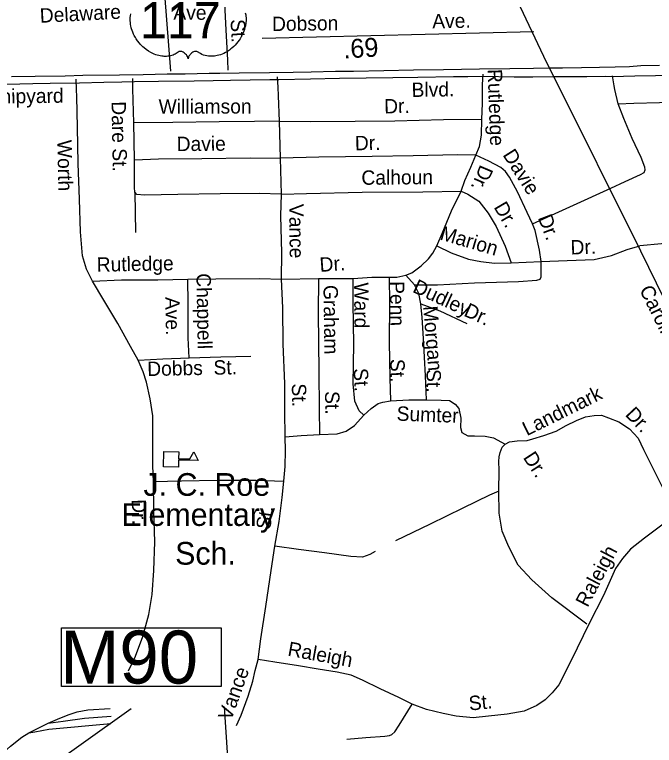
# Model space of a CAD drawing. Extents: x 2290055 to 2389491, y 66597 to 237875.
# Drawn here: x 2318713 to 2322939, y 157985 to 162814 of the extents above; entities that cross this region are included whole.
import ezdxf

# ---------------------------------------------------------------- set-up
doc = ezdxf.new("R2010")
doc.units = 0
for name, color, linetype in [('Exist Cultural Educational Facility Elementary CELL', 7, 'Continuous'), ('Exist Cultural Educational Facility Elementary Label', 7, 'Continuous'), ('Exist Railroad Siding', 7, 'Continuous'), ('Exist Road Non-System Type 51', 7, 'Continuous'), ('Exist Road Non-System Type 51 Label', 7, 'Continuous'), ('Exist Road Primary US Divided Attributed', 7, 'Continuous'), ('Exist Road Primary US Label', 7, 'Continuous'), ('Exist Road Primary US Mileage Hundredths English Label', 7, 'Continuous'), ('Exist Road Primary US Shield CELL', 7, 'Continuous'), ('Exist Road Primary US Shield Number Label', 7, 'Continuous'), ('Exist Road Primary US UnDivided 4 Lane Attributed', 7, 'Continuous'), ('Exist Road Secondary Structure Private Number Label', 7, 'Continuous')]:
    doc.layers.add(name, color=color, linetype=linetype)

msp = doc.modelspace()

# ---------------------------------------------------------------- linework, layer by layer
at = {"layer": 'Exist Cultural Educational Facility Elementary CELL'}
msp.add_lwpolyline([(2319699.4, 159926.8), (2319797.3, 159924.7), (2319796.3, 159878.7), (2319871.4, 159877.1), (2319896.6, 159923.6), (2319924.6, 159866.4), (2319796.1, 159869.1), (2319795.1, 159823.1), (2319697.2, 159825.1)], close=True, dxfattribs=at)
at = {"layer": 'Exist Railroad Siding'}
msp.add_line((2318806.5, 158067.2), (2318935.8, 158132.4), dxfattribs=at)
for points in [[(2318935.8, 158132.4), (2319012.7, 158165.3), (2319073.7, 158189.7), (2319127.2, 158205.9), (2319196.6, 158218.9), (2319344.2, 158228.6)], [(2319962.8, 157052.6), (2320008.7, 157112.5), (2320073.9, 157186.6), (2320131.8, 157297.1), (2320144.1, 157382.1), (2320150.8, 157468.4), (2320099.5, 158239.9)], [(2318935.8, 158132.4), (2319033.5, 158144.1), (2319174.8, 158163.8), (2319350.2, 158176.7)], [(2318806.5, 158067.2), (2318846.2, 158074.7), (2318939.4, 158092.5), (2319348.2, 158128.7)], [(2317518.7, 157881.9), (2317562.5, 157836.4), (2317648.5, 157711.9), (2317755.4, 157631.5), (2317824.3, 157608.3), (2317915, 157566.3), (2318038.2, 157560.6), (2318108.2, 157559.5), (2318191.8, 157568.7), (2318269, 157591.8), (2318347.5, 157632.9), (2318443.7, 157730.9), (2318592.9, 157898.6), (2318685.9, 157980.4), (2318761.6, 158039.5), (2318806.5, 158067.2)]]:
    msp.add_lwpolyline(points, dxfattribs=at)
at = {"layer": 'Exist Road Non-System Type 51'}
for p, q in [((2320118.7, 162513.5), (2320121.9, 162445.8)), ((2320453.3, 162334.2), (2320449.4, 162401.9)), ((2321802.6, 162352.7), (2321808, 162420.5)), ((2322674, 162342.5), (2322663.1, 162410)), ((2319122.5, 162318.5), (2319120, 162386.2)), ((2319494.7, 162323.4), (2319494, 162391.1)), ((2319505.1, 161854), (2319501.4, 162098)), ((2320468.9, 161864.2), (2320463.1, 162110.1)), ((2320476.4, 161626.6), (2320468.9, 161864.2)), ((2321992.9, 161172.3), (2322190.4, 161182)), ((2320476.5, 161066.3), (2320720.2, 161069.7)), ((2320720.2, 161069.7), (2320948.3, 161070.9)), ((2321354.3, 161028.9), (2321297.6, 161092.6))]:
    msp.add_line(p, q, dxfattribs=at)
for points in [[(2320089.3, 163163.6), (2320094.8, 162975.8), (2320109.2, 162712.1), (2320118.7, 162513.5)], [(2319703.6, 162950.4), (2319743.7, 162439.2)], [(2320349.3, 162657.5), (2322141.9, 162701.3)], [(2323935.4, 162428.2), (2323938.5, 162405.4), (2323934.5, 162307.5), (2323920, 162219), (2323905.2, 162036.2), (2323865.9, 161818.4), (2323825.6, 161626.8), (2323807.6, 161518.1), (2323787.1, 161479.2), (2323756.7, 161442.2), (2323720.2, 161402.7), (2323643.7, 161363.6), (2323576.5, 161342.9), (2323487.1, 161329.5), (2323375.4, 161316.9), (2323203.4, 161316.3), (2322986.2, 161299.5), (2322842.6, 161286)], [(2321799, 162122.9), (2321803.1, 162227.1), (2321802.6, 162352.7)], [(2322699.5, 162224.5), (2322803.4, 162228.6), (2322973.2, 162233.4), (2323170.7, 162243.1), (2323292.6, 162248), (2323328.7, 162249.4), (2323346.5, 162254), (2323357.7, 162270.6), (2323356.3, 162304.6), (2323355.2, 162354.6)], [(2319228.6, 161053.1), (2319187.4, 161131.2), (2319162, 161218.5), (2319147.8, 161377.8), (2319141.2, 161593.8), (2319133.9, 161829.4), (2319128.4, 162069.1), (2319124.3, 162271.1), (2319122.5, 162318.5)], [(2319501.4, 162098), (2319495.4, 162247.8), (2319494.7, 162323.4)], [(2320463.1, 162110.1), (2320456.5, 162277.9), (2320453.3, 162334.2)], [(2322699.5, 162224.5), (2322677.7, 162319.8), (2322674, 162342.5)], [(2322651.4, 161666.3), (2322745.8, 161710.1), (2322847.9, 161758.1), (2322871.4, 161771.2), (2322878.6, 161787.5), (2322875.9, 161805.5), (2322851.4, 161868.5), (2322792.6, 161994.2), (2322737.1, 162127.9), (2322699.5, 162224.5)], [(2320463.1, 162110.1), (2320669.3, 162108.1), (2320963.3, 162109.9), (2321225.4, 162112.4), (2321547.1, 162120.8), (2321799, 162122.9)], [(2321760.5, 161885.4), (2321784.2, 161942.2), (2321797.3, 162016.8), (2321799, 162122.9)], [(2320463.1, 162110.1), (2320297.2, 162107.5), (2320063.3, 162104.2), (2319759.2, 162100.3), (2319501.4, 162098)], [(2321760.5, 161885.4), (2321638.4, 161886.5), (2321346.5, 161880.9), (2321074.6, 161876.3), (2320722.6, 161872.3), (2320468.9, 161864.2)], [(2321662, 161647.2), (2321687.1, 161716.5), (2321727.5, 161806), (2321760.5, 161885.4)], [(2322133.2, 161430.1), (2322099.4, 161506.6), (2322034.3, 161641.9), (2321982.2, 161739.9), (2321954.8, 161776.9), (2321923.9, 161803.6), (2321846.1, 161844.8), (2321760.5, 161885.4)], [(2319505.1, 161854), (2319662.7, 161860.2), (2319948.8, 161863.6), (2320268.6, 161866.5), (2320468.9, 161864.2)], [(2320476.4, 161626.6), (2320328.2, 161630.5), (2320071.9, 161628.6), (2319792.1, 161625.4), (2319572.1, 161620.7), (2319520.1, 161624.5), (2319507.3, 161640.1), (2319506, 161672.2), (2319505.1, 161854)], [(2319507.3, 161640.1), (2319512.2, 161374)], [(2320476.4, 161626.6), (2320640.3, 161631.1), (2321009.8, 161639.5), (2321410.1, 161643.5), (2321662, 161647.2)], [(2321501.9, 161286.7), (2321536.9, 161366.2), (2321598.9, 161516.7), (2321662, 161647.2)], [(2321662, 161647.2), (2321706.7, 161627), (2321778.5, 161579.9), (2321841.6, 161502.3), (2321893, 161414.5), (2321954.4, 161282.6), (2321992.9, 161172.3)], [(2322133.2, 161430.1), (2322651.4, 161666.3)], [(2320476.5, 161066.3), (2320477.6, 161238.4), (2320471.8, 161484.3), (2320476.4, 161626.6)], [(2322190.4, 161182), (2322179.5, 161257.8), (2322152.4, 161386.6), (2322133.2, 161430.1)], [(2321297.6, 161092.6), (2321337, 161108.3), (2321399.3, 161152.7), (2321447.6, 161200.6), (2321476, 161237.8), (2321501.9, 161286.7)], [(2321501.9, 161286.7), (2321596.1, 161238.6), (2321711.6, 161197.2), (2321792.3, 161182.4), (2321882.6, 161171.8), (2321992.9, 161172.3)], [(2322190.4, 161182), (2322362.1, 161188.8), (2322542, 161195.9), (2322655.1, 161222.4), (2322759.6, 161260.7), (2322842.6, 161286)], [(2321354.3, 161028.9), (2321506.2, 161029), (2321749.9, 161040.6), (2322041.7, 161050.1), (2322163.4, 161058.9), (2322185.1, 161066), (2322190.5, 161080), (2322190.4, 161182)], [(2319228.6, 161053.1), (2319418.3, 161060.6), (2319658.2, 161061.9), (2319856.3, 161065.8)], [(2319529.2, 160530.7), (2319479.7, 160620.6), (2319395.6, 160773.5), (2319303.5, 160925.8), (2319228.6, 161053.1)], [(2319856.3, 161065.8), (2320042.3, 161067.2), (2320332.3, 161070.5), (2320476.5, 161066.3)], [(2319867, 160546), (2319859.5, 160677.6), (2319858.7, 160905.7), (2319856.3, 161065.8)], [(2320499.7, 160022.9), (2320497, 160190.9), (2320497.6, 160375), (2320487.3, 160636.5), (2320484, 160876.6), (2320476.5, 161066.3)], [(2320720.2, 161069.7), (2320717.4, 160841.9), (2320722.6, 160453.8), (2320724.3, 160211.7), (2320727.2, 160039.8)], [(2320948.3, 161070.9), (2321072, 161079.7), (2321186.3, 161078.3)], [(2321020.1, 160167.6), (2320989.1, 160196.2), (2320960.4, 160259.1), (2320950, 160372.9), (2320953.6, 160636.9), (2320948.9, 160906.8), (2320948.3, 161070.9)], [(2321186.3, 161078.3), (2321238.1, 161078.4), (2321297.6, 161092.6)], [(2321186.3, 161078.3), (2321189.1, 160906.5), (2321187.1, 160650.1), (2321192.6, 160412.3), (2321196.6, 160260.6)], [(2321397.3, 160902.6), (2321382.5, 160969.9), (2321354.3, 161028.9)], [(2321434.3, 160268), (2321428, 160427.6), (2321414.3, 160673.2), (2321404.8, 160812.9), (2321397.3, 160902.6)], [(2321397.3, 160902.6), (2321521, 160855.6), (2321700, 160773.1)], [(2319529.2, 160530.7), (2319693, 160539.1), (2319867, 160546)], [(2319631.2, 159728.3), (2319627.1, 159832.2), (2319626.4, 159998.2), (2319625.8, 160162.3), (2319609.6, 160273.6), (2319583.2, 160384.8), (2319562.4, 160453.9), (2319529.2, 160530.7)], [(2319867, 160546), (2320074.5, 160552.2), (2320272.5, 160556.1)], [(2321020.1, 160167.6), (2321068.6, 160211.5), (2321115.3, 160243.2), (2321144.8, 160252.3), (2321196.6, 160260.6)], [(2321196.6, 160260.6), (2321316.5, 160267.3), (2321434.3, 160268)], [(2321434.3, 160268), (2321530, 160266.8), (2321586.5, 160263.9), (2321624.1, 160239.2), (2321647.3, 160210.2), (2321660.3, 160146.4), (2321657.4, 160084.1), (2321667.6, 160052.2), (2321706.7, 160030.5), (2321750.2, 160030.5), (2321821.2, 160027.6), (2321876.2, 160017.4), (2321953.3, 159974.1)], [(2320727.2, 160039.8), (2320842.8, 160044.4), (2320902.2, 160060.9), (2320958.8, 160098.9), (2321020.1, 160167.6)], [(2322137.2, 160010.5), (2322209.3, 160032.8), (2322289.6, 160061.3), (2322357, 160097.6), (2322424.3, 160131.3), (2322483.9, 160154.6), (2322541, 160165), (2322590.2, 160167.6), (2322636.8, 160149.4), (2322704.2, 160123.5), (2322774.2, 160076.8), (2322831.2, 160014.6), (2322867.5, 159939.4), (2323080.5, 159513.1)], [(2320499.7, 160022.9), (2320605.3, 160033), (2320727.2, 160039.8)], [(2320491.3, 159730.5), (2320499.3, 159826.7), (2320503.3, 159932.8), (2320499.7, 160022.9)], [(2321953.3, 159974.1), (2321981.8, 159989.7), (2322033.6, 159997.5), (2322098.4, 160000.1), (2322137.2, 160010.5)], [(2321911.5, 159664), (2321914.4, 159803), (2321911.8, 159860.1), (2321914.4, 159891.2), (2321919.6, 159919.7), (2321932.5, 159956), (2321953.3, 159974.1)], [(2319466.3, 158477.3), (2319510.7, 158575.2), (2319559.4, 158705.1), (2319599.7, 158848.8), (2319620.7, 158981.6), (2319632.5, 159140.3), (2319638.8, 159328.6), (2319632.5, 159536.4), (2319631.2, 159728.3)], [(2319631.2, 159728.3), (2319814.8, 159733.6), (2320050.9, 159737.1), (2320308.9, 159737.1), (2320491.3, 159730.5)], [(2320432.1, 159301.9), (2320459.9, 159463.1), (2320481.5, 159621.8), (2320491.3, 159730.5)], [(2321911.5, 159664), (2321849.4, 159638.2), (2321672.7, 159551.1), (2321456.9, 159446.4), (2321229.3, 159335.4)], [(2322492.2, 158784.9), (2322261.6, 158958.7), (2322129.5, 159078), (2322038.8, 159176.5), (2321976.6, 159295.8), (2321932.5, 159399.5), (2321914.4, 159518.8), (2321911.5, 159664)], [(2323080.5, 159513.1), (2323022.6, 159466.3), (2322872.8, 159354.4), (2322781.8, 159280.9), (2322728.2, 159218.7), (2322682.8, 159152.9), (2322601.9, 158975.5), (2322507.2, 158789.9), (2322388.9, 158545), (2322306.9, 158385.8), (2322263.1, 158331.9), (2322217, 158286.1), (2322162.3, 158247.9), (2322077.8, 158210.7), (2321966.7, 158190.2), (2321843.2, 158177.5), (2321741.5, 158167.2), (2321629.2, 158176.9), (2321544.5, 158195.5), (2321433.2, 158221), (2321339.8, 158257.3)], [(2320321.9, 158553.2), (2320340.5, 158688.1), (2320372.1, 158901.4), (2320408.6, 159141.1), (2320432.1, 159301.9)], [(2321093.8, 159266), (2321058.5, 159246.5), (2321011.3, 159228.9), (2320935, 159233.8), (2320760.1, 159256.7), (2320587.2, 159280.1), (2320432.1, 159301.9)], [(2320179, 158115.6), (2320210.4, 158184.8), (2320255.4, 158310.6), (2320285.6, 158408), (2320302.5, 158480.5), (2320321.9, 158553.2)], [(2321339.8, 158257.3), (2321250.2, 158300.1), (2321127.7, 158359.2), (2321011.3, 158414.7), (2320936.1, 158449.4), (2320843.2, 158467.8), (2320718.3, 158489.1), (2320587.5, 158509.8), (2320432.6, 158533.6), (2320321.9, 158553.2)], [(2320906.9, 158026.2), (2321032.5, 158037.1), (2321158.2, 158046.3), (2321189.9, 158049.6), (2321205.7, 158056.1), (2321225, 158074.9), (2321253.1, 158118), (2321339.8, 158257.3)]]:
    msp.add_lwpolyline(points, dxfattribs=at)
at = {"layer": 'Exist Road Primary US Divided Attributed'}
for points in [[(2322274.2, 162403.6), (2322493.2, 162403.7), (2322614.4, 162406), (2322660, 162405.2), (2322809.8, 162408.3), (2322946.8, 162411), (2323218.4, 162416.1), (2323286.5, 162420.7), (2323458.9, 162430.4), (2323617.9, 162444.6), (2323824.1, 162470.9), (2323983.9, 162497.2), (2324109.1, 162519.2), (2324220.6, 162541.2), (2324302.5, 162559.4), (2324416.7, 162587.1), (2324518.3, 162612.7), (2324652.4, 162643.9), (2324885.1, 162699.2), (2325782.7, 162917.2), (2325971.8, 162961.9), (2326075, 162985.9), (2326470.4, 163089.7), (2326603.6, 163122.2)], [(2322246.4, 162459.6), (2322140.7, 162458.1), (2321984.4, 162455.7), (2321783.8, 162452.5), (2321664.5, 162450.1), (2321545.3, 162448.1), (2321348.6, 162445.7), (2321152.5, 162442.1), (2320950.9, 162438.4), (2320833.1, 162436.8), (2320672.3, 162434), (2320553.7, 162432), (2320396.5, 162429.2), (2320196.1, 162426.4), (2320068.7, 162424.4), (2319997.2, 162423.6), (2319840.2, 162420), (2319719.8, 162419.6), (2319561.6, 162416), (2319405.3, 162413.2), (2319164.3, 162410.4), (2319046.1, 162406.4), (2318848.5, 162404.4), (2318692.1, 162401.6)], [(2322972, 162478.1), (2322850.2, 162474.1), (2322774.8, 162468.5), (2322680.3, 162466.1), (2322576.8, 162463.7), (2322458.2, 162462.1), (2322332.2, 162460.5), (2322246.4, 162459.6)], [(2318592.3, 162354.9), (2318748.3, 162357.2), (2318832.4, 162358.5), (2318948.1, 162360.9), (2319140.8, 162363.5), (2319303.1, 162368), (2319421.5, 162369.3), (2319505.7, 162371.2), (2319664.1, 162373), (2319898.2, 162377), (2320025.2, 162378.3), (2320139.6, 162380.6), (2320398.1, 162385.1), (2320459.1, 162385.4), (2320667.4, 162388.2), (2320858.7, 162392.9), (2321211.7, 162397.6), (2321375.5, 162400.8), (2321613.1, 162404.4), (2321707.5, 162405.6), (2321808, 162406.7), (2322012.9, 162402.1), (2322136.6, 162403.3), (2322274.2, 162403.6)]]:
    msp.add_lwpolyline(points, dxfattribs=at)
at = {"layer": 'Exist Road Primary US Shield CELL'}
msp.add_lwpolyline([(2320236.8, 162826.2), (2320239.5, 162812), (2320240.5, 162805), (2320241.6, 162791.2), (2320241.7, 162774.4), (2320240.4, 162758.5), (2320237.4, 162739.9), (2320234.9, 162728.8), (2320231.1, 162715.9), (2320227.5, 162704.7), (2320220.8, 162688.2), (2320215, 162676.3), (2320207.4, 162662.2), (2320202.2, 162653.8), (2320196.1, 162644.7), (2320188.5, 162634.3), (2320179.6, 162623.2), (2320168.9, 162611.5), (2320160.3, 162602.8), (2320149, 162592.7), (2320142.2, 162587.1), (2320132.4, 162579.7), (2320119.1, 162570.9), (2320106, 162563.3), (2320094.8, 162557.5), (2320084.9, 162553.2), (2320072, 162548.4), (2320050.7, 162542.5), (2320042.9, 162540.9), (2320033.7, 162539.5), (2320025.1, 162538.6), (2320016.7, 162538.1), (2320005.4, 162538.1), (2319994.2, 162539), (2319983.6, 162540.5), (2319972.6, 162542.8), (2319961.1, 162546.2), (2319950.6, 162550.3), (2319940, 162555.6), (2319922.1, 162566.8), (2319916.9, 162569.6), (2319914, 162570.3), (2319907.1, 162570.7), (2319900.6, 162569.3), (2319893.9, 162566.7), (2319889.9, 162564.5), (2319884.6, 162561), (2319880.5, 162557.8), (2319875.5, 162553.1), (2319872.1, 162549.1), (2319869.5, 162546.1), (2319864.5, 162538.1), (2319862.7, 162534.4), (2319860.8, 162529.5), (2319859.1, 162522.3), (2319856.9, 162531.4), (2319854.2, 162537.3), (2319851.1, 162542.5), (2319847.9, 162547), (2319842.9, 162552.8), (2319838.4, 162557.2), (2319832.9, 162561.6), (2319827.1, 162565.1), (2319822.4, 162567.5), (2319818.2, 162569.1), (2319812.9, 162570.4), (2319808.7, 162570.8), (2319805.2, 162570.7), (2319800.3, 162569.6), (2319793.8, 162564.9), (2319787.6, 162560.6), (2319780.9, 162556.4), (2319772.8, 162552.1), (2319766.9, 162549.4), (2319759.9, 162546.7), (2319751.7, 162543.9), (2319742.8, 162541.6), (2319733.7, 162539.8), (2319725.7, 162538.5), (2319717, 162537.8), (2319709.3, 162537.5), (2319701.1, 162537.6), (2319693.5, 162538.2), (2319684.7, 162539), (2319673.8, 162540.6), (2319664.7, 162542.6), (2319655.2, 162545.2), (2319645.3, 162548.3), (2319634.8, 162552.3), (2319621.7, 162558), (2319612.5, 162562.7), (2319598.1, 162571), (2319581.2, 162582.7), (2319568.4, 162593.1), (2319559.1, 162601.5), (2319545.3, 162615.6), (2319537.2, 162624.7), (2319524.5, 162641.1), (2319516.4, 162653), (2319511.2, 162661.7), (2319503.5, 162675.7), (2319499.2, 162684.6), (2319493.8, 162697.4), (2319489.5, 162709.1), (2319485.9, 162720.2), (2319484, 162727.3), (2319481.2, 162739.7), (2319479.6, 162748.5), (2319477.9, 162760.5), (2319477, 162773.3), (2319476.9, 162785), (2319477.2, 162794.7), (2319478.3, 162806.1), (2319480.2, 162818.2)], dxfattribs=at)
at = {"layer": 'Exist Road Primary US UnDivided 4 Lane Attributed'}
for points in [[(2322246.4, 162459.6), (2322208.4, 162536), (2321590.4, 163847.8), (2320784, 165495), (2319717.6, 167662.6), (2319180.2, 168765.1), (2318797.3, 169536), (2318751.5, 169639.5), (2318732.5, 169693.7), (2318721.9, 169751.5)], [(2322274.2, 162403.6), (2322246.4, 162459.6)], [(2326323.2, 154166.7), (2325919.8, 154964.8), (2325850.8, 155114.4), (2325269, 156315.9), (2325078.2, 156702.5), (2324513.4, 157860.8), (2323787.5, 159333.1), (2322848.6, 161249.8), (2322274.2, 162403.6)]]:
    msp.add_lwpolyline(points, dxfattribs=at)
at = {"layer": 'Exist Road Secondary Structure Private Number Label'}
msp.add_lwpolyline([(2319022.1, 158762.1), (2320078.1, 158762.1), (2320078.1, 158373.4), (2319022.1, 158373.4)], close=True, dxfattribs=at)
msp.add_lwpolyline([(2317108.5, 156023), (2317530, 156835.1), (2319482.1, 158227.9)], dxfattribs=at)

# ---------------------------------------------------------------- texts
at = {"layer": 'Exist Cultural Educational Facility Elementary Label'}
for s, p in [('J. C. Roe', (2319564.6, 159633.7)), ('Elementary', (2319419.1, 159434.8)), ('Sch.', (2319773.4, 159178.7))]:
    msp.add_text(s, height=150, dxfattribs=at).set_placement(p)
at = {"layer": 'Exist Road Non-System Type 51 Label'}
for s, rotation, p in [('Delaware', 2.9365, (2318881.7, 162759.3)), ('Ave.', 359.7163, (2319761.7, 162780.3)), ('Dobson', 0.843, (2320414.1, 162704.5)), ('Ave.', 1.1289, (2321472.5, 162722.3)), ('St.', 272.5387, (2320139.8, 162781.5)), ('Rutledge', 271.871, (2321837.8, 162452.4)), ('Williamson', 0.1339, (2319664.4, 162158.7)), ('Dr.', 1.5058, (2321155.1, 162159.8)), ('Dare St.', 271.0547, (2319353.2, 162240.1)), ('Worth', 271.1918, (2318995.3, 161985)), ('Davie', 0.5024, (2319783.8, 161911.4)), ('Dr.', 1.0311, (2320961.4, 161916.8)), ('Davie', 302.3382, (2321934.1, 161887)), ('Calhoun', 0.5748, (2321004.2, 161688.6)), ('Dr.', 246.8491, (2321790.4, 161826.9)), ('Dr.', 300.3156, (2321875.5, 161541.9)), ('Vance', 270.6159, (2320526.5, 161562.4)), ('Dr.', 291.0395, (2322168.3, 161471.8)), ('Marion', 343.6611, (2321516.9, 161328.4)), ('Dr.', 2.0163, (2322386.6, 161227.9)), ('Rutledge', 1.1273, (2319256.3, 161114.2)), ('Dr.', 4.0837, (2320730.7, 161113.1)), ('Chappell', 270.9013, (2319914.3, 161103.8)), ('Dudley', 335.2498, (2321335.7, 160982.6)), ('Graham', 270.7876, (2320753, 161026.4)), ('Ward', 270.4162, (2320955.6, 161043.6)), ('Penn', 270.6951, (2321192.1, 161051.7)), ('Ave.', 270.9013, (2319708.4, 160947.5)), ('Dr.', 335.8781, (2321674.2, 160825.3)), ('Morgan', 274.7728, (2321411.1, 160885.3)), ('Dobbs  St.', 1.1273, (2319589.9, 160425.2)), ('St.', 270.6407, (2321194.6, 160538.2)), ('St.', 273.1505, (2320951.4, 160475.2)), ('St.', 270.2098, (2321433.8, 160471.1)), ('St.', 271.291, (2320543.7, 160375.5)), ('Landmark', 26.385, (2322097, 160027.3)), ('St.', 271.3905, (2320762.8, 160324.9)), ('Sumter', 357.998, (2321235.3, 160130.6)), ('Dr.', 313.126, (2322741.6, 160167.3)), ('Dr.', 302.9383, (2322068.6, 159886.8)), ('Dr.', 271.7225, (2319486, 159609.8)), ('St.', 81.2367, (2320400.7, 159406.4)), ('Raleigh', 62.2898, (2322497.4, 158891.7)), ('Raleigh', 349.6354, (2320512.2, 158577.9)), ('Vance', 70.3592, (2320143.4, 158143.5)), ('St.', 5.7606, (2321717.6, 158214.3))]:
    msp.add_text(s, height=95, rotation=rotation, dxfattribs=at).set_placement(p)
at = {"layer": 'Exist Road Primary US Label'}
for s, rotation, p in [('Blvd.', 0.9279, (2321335.9, 162269.1)), ('Shipyard', 0.8541, (2318536, 162224.2)), ('Carolina', 296.2419, (2322837.8, 160996.8))]:
    msp.add_text(s, height=95, rotation=rotation, dxfattribs=at).set_placement(p)
at = {"layer": 'Exist Road Primary US Mileage Hundredths English Label'}
msp.add_text('.69', height=125, rotation=3.5931, dxfattribs=at).set_placement((2320887.9, 162523.1))
at = {"layer": 'Exist Road Primary US Shield Number Label'}
msp.add_text('117', height=239.06, dxfattribs=at).set_placement((2319541.1, 162657.7))
at = {"layer": 'Exist Road Secondary Structure Private Number Label'}
msp.add_text('M90', height=350, dxfattribs=at).set_placement((2319015, 158393.2))

doc.saveas('drawing.dxf')
